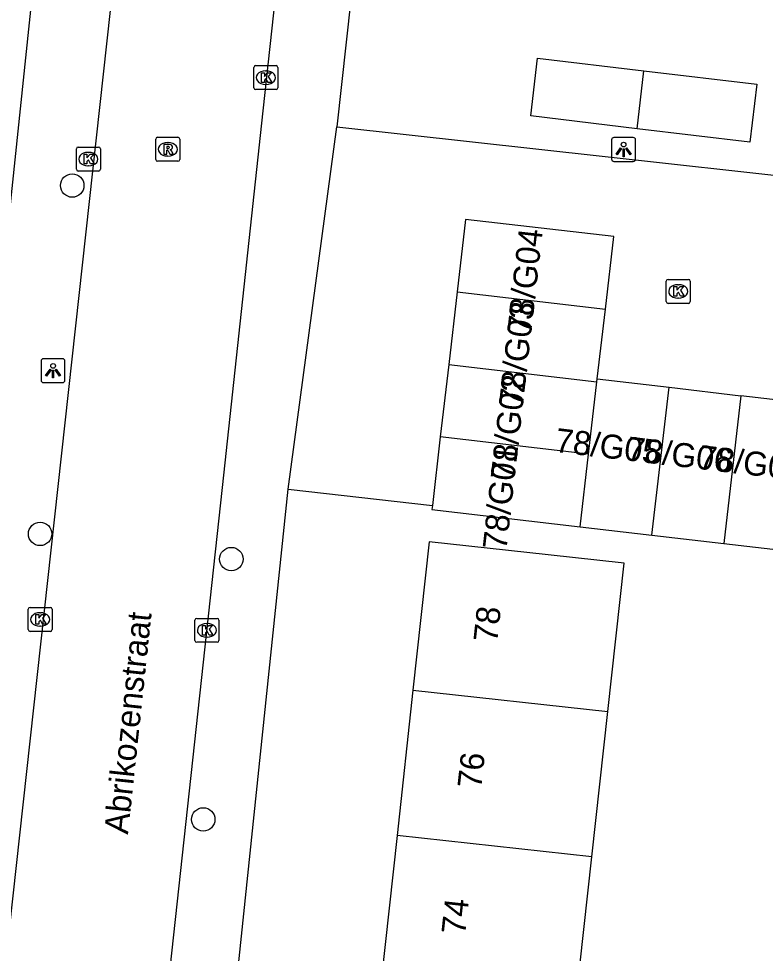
# Model space of a CAD drawing. Extents: x 162026 to 163499, y 387297 to 388169.
# Drawn here: x 162750.44 to 162781.61, y 388029.67 to 388068.68 of the extents above; entities that cross this region are included whole.
import ezdxf

# ---------------------------------------------------------------- set-up
doc = ezdxf.new("R2010")
doc.units = 0
for name, color, linetype in [('IMGEO_Boom', 7, 'Continuous'), ('IMGEO_Kolk', 7, 'Continuous'), ('IMGEO_Lichtpunt', 7, 'Continuous'), ('IMGEO_Openbare_ruimte_label', 7, 'Continuous'), ('IMGEO_Pand', 7, 'Continuous'), ('IMGEO_Pand_nummerreeks', 7, 'Continuous'), ('IMGEO_Rijbaan_lokaal_open', 7, 'Continuous'), ('IMGEO_Rioolput', 7, 'Continuous'), ('IMGEO_Voetpad_open', 7, 'Continuous')]:
    doc.layers.add(name, color=color, linetype=linetype)

msp = doc.modelspace()

# ---------------------------------------------------------------- linework, layer by layer
at = {"layer": 'IMGEO_Boom'}
for centre in [(162752.677, 388061.712), (162751.334, 388047.171), (162759.318, 388046.12), (162758.146, 388035.254)]:
    msp.add_circle(centre, 0.489, dxfattribs=at)
at = {"layer": 'IMGEO_Kolk'}
for p, q in [((162760.257, 388065.789), (162760.257, 388066.641)), ((162760.332, 388066.715), (162761.184, 388066.715)), ((162761.258, 388066.641), (162761.258, 388065.789)), ((162760.745, 388066.495), (162760.77, 388066.495)), ((162760.768, 388065.935), (162760.743, 388065.935)), ((162761.184, 388065.715), (162760.332, 388065.715)), ((162752.849, 388062.391), (162752.849, 388063.243)), ((162752.924, 388063.317), (162753.776, 388063.317)), ((162753.337, 388063.097), (162753.362, 388063.097)), ((162753.85, 388063.243), (162753.85, 388062.391)), ((162753.776, 388062.317), (162752.924, 388062.317)), ((162753.36, 388062.537), (162753.335, 388062.537)), ((162777.475, 388056.868), (162777.475, 388057.72)), ((162777.55, 388057.794), (162778.402, 388057.794)), ((162778.476, 388057.72), (162778.476, 388056.868)), ((162777.963, 388057.574), (162777.988, 388057.574)), ((162777.986, 388057.014), (162777.961, 388057.014)), ((162778.402, 388056.794), (162777.55, 388056.794)), ((162750.839, 388043.175), (162750.839, 388044.027)), ((162750.914, 388044.101), (162751.766, 388044.101)), ((162751.84, 388044.027), (162751.84, 388043.175)), ((162751.327, 388043.881), (162751.352, 388043.881)), ((162757.8, 388042.721), (162757.8, 388043.573)), ((162757.875, 388043.647), (162758.727, 388043.647)), ((162758.801, 388043.573), (162758.801, 388042.721)), ((162751.35, 388043.321), (162751.325, 388043.321)), ((162758.288, 388043.427), (162758.313, 388043.427)), ((162751.766, 388043.101), (162750.914, 388043.101)), ((162758.311, 388042.867), (162758.286, 388042.867)), ((162758.727, 388042.647), (162757.875, 388042.647))]:
    msp.add_line(p, q, dxfattribs=at)
for points in [[(162760.257, 388065.789), (162760.257, 388066.641)], [(162760.332, 388066.715), (162761.184, 388066.715)], [(162761.258, 388066.641), (162761.258, 388065.789)], [(162760.578, 388066.415), (162760.701, 388066.415), (162760.701, 388066.264), (162760.831, 388066.415), (162760.995, 388066.415), (162760.849, 388066.264), (162761.002, 388066.015), (162760.85, 388066.015), (162760.765, 388066.179), (162760.701, 388066.112), (162760.701, 388066.015), (162760.578, 388066.015), (162760.578, 388066.415)], [(162761.184, 388065.715), (162760.332, 388065.715)], [(162752.849, 388062.391), (162752.849, 388063.243)], [(162752.924, 388063.317), (162753.776, 388063.317)], [(162753.85, 388063.243), (162753.85, 388062.391)], [(162753.17, 388063.017), (162753.293, 388063.017), (162753.293, 388062.866), (162753.423, 388063.017), (162753.587, 388063.017), (162753.441, 388062.866), (162753.594, 388062.617), (162753.442, 388062.617), (162753.357, 388062.781), (162753.293, 388062.714), (162753.293, 388062.617), (162753.17, 388062.617), (162753.17, 388063.017)], [(162753.776, 388062.317), (162752.924, 388062.317)], [(162777.475, 388056.868), (162777.475, 388057.72)], [(162777.55, 388057.794), (162778.402, 388057.794)], [(162778.476, 388057.72), (162778.476, 388056.868)], [(162777.796, 388057.494), (162777.919, 388057.494), (162777.919, 388057.343), (162778.049, 388057.494), (162778.213, 388057.494), (162778.067, 388057.343), (162778.22, 388057.094), (162778.068, 388057.094), (162777.983, 388057.258), (162777.919, 388057.191), (162777.919, 388057.094), (162777.796, 388057.094), (162777.796, 388057.494)], [(162778.402, 388056.794), (162777.55, 388056.794)], [(162750.839, 388043.175), (162750.839, 388044.027)], [(162750.914, 388044.101), (162751.766, 388044.101)], [(162751.84, 388044.027), (162751.84, 388043.175)], [(162751.16, 388043.801), (162751.283, 388043.801), (162751.283, 388043.65), (162751.413, 388043.801), (162751.577, 388043.801), (162751.431, 388043.65), (162751.584, 388043.401), (162751.432, 388043.401), (162751.347, 388043.565), (162751.283, 388043.498), (162751.283, 388043.401), (162751.16, 388043.401), (162751.16, 388043.801)], [(162757.8, 388042.721), (162757.8, 388043.573)], [(162757.875, 388043.647), (162758.727, 388043.647)], [(162758.801, 388043.573), (162758.801, 388042.721)], [(162758.121, 388043.347), (162758.244, 388043.347), (162758.244, 388043.196), (162758.374, 388043.347), (162758.538, 388043.347), (162758.392, 388043.196), (162758.545, 388042.947), (162758.393, 388042.947), (162758.308, 388043.111), (162758.244, 388043.044), (162758.244, 388042.947), (162758.121, 388042.947), (162758.121, 388043.347)], [(162751.766, 388043.101), (162750.914, 388043.101)], [(162758.727, 388042.647), (162757.875, 388042.647)]]:
    msp.add_lwpolyline(points, dxfattribs=at)
for centre, start, end in [((162760.334, 388066.639), 91.552, 178.448), ((162760.334, 388066.639), 91.552, 178.448), ((162761.182, 388066.639), 1.552, 88.448), ((162761.182, 388066.639), 1.552, 88.448), ((162760.334, 388065.791), 181.552, 268.448), ((162760.334, 388065.791), 181.552, 268.448), ((162761.182, 388065.791), 271.552, 358.448), ((162761.182, 388065.791), 271.552, 358.448), ((162752.926, 388063.241), 91.552, 178.448), ((162752.926, 388063.241), 91.552, 178.448), ((162753.774, 388063.241), 1.552, 88.448), ((162753.774, 388063.241), 1.552, 88.448), ((162752.926, 388062.393), 181.552, 268.448), ((162752.926, 388062.393), 181.552, 268.448), ((162753.774, 388062.393), 271.552, 358.448), ((162753.774, 388062.393), 271.552, 358.448), ((162777.552, 388057.718), 91.552, 178.448), ((162777.552, 388057.718), 91.552, 178.448), ((162778.4, 388057.718), 1.552, 88.448), ((162778.4, 388057.718), 1.552, 88.448), ((162777.552, 388056.87), 181.552, 268.448), ((162777.552, 388056.87), 181.552, 268.448), ((162778.4, 388056.87), 271.552, 358.448), ((162778.4, 388056.87), 271.552, 358.448), ((162750.916, 388044.025), 91.552, 178.448), ((162750.916, 388044.025), 91.552, 178.448), ((162751.764, 388044.025), 1.552, 88.448), ((162751.764, 388044.025), 1.552, 88.448), ((162757.877, 388043.571), 91.552, 178.448), ((162757.877, 388043.571), 91.552, 178.448), ((162758.725, 388043.571), 1.552, 88.448), ((162758.725, 388043.571), 1.552, 88.448), ((162750.916, 388043.177), 181.552, 268.448), ((162750.916, 388043.177), 181.552, 268.448), ((162751.764, 388043.177), 271.552, 358.448), ((162751.764, 388043.177), 271.552, 358.448), ((162757.877, 388042.723), 181.552, 268.448), ((162757.877, 388042.723), 181.552, 268.448), ((162758.725, 388042.723), 271.552, 358.448), ((162758.725, 388042.723), 271.552, 358.448)]:
    msp.add_arc(centre, 0.0765, start, end, dxfattribs=at)
for centre, major_axis, ratio, start_param, end_param in [((162760.744, 388066.215), (-0.387, 0.002), 0.722429, 4.712389, 7.853982), ((162760.769, 388066.215), (-0.39, 0.002), 0.717154, 1.570796, 4.712389), ((162753.336, 388062.817), (-0.387, 0.002), 0.722429, 4.712389, 7.853982), ((162753.361, 388062.817), (-0.39, 0.002), 0.717154, 1.570796, 4.712389), ((162777.962, 388057.294), (-0.387, 0.002), 0.722429, 4.712389, 7.853982), ((162777.987, 388057.294), (-0.39, 0.002), 0.717154, 1.570796, 4.712389), ((162751.326, 388043.601), (-0.387, 0.002), 0.722429, 4.712389, 7.853982), ((162751.351, 388043.601), (-0.39, 0.002), 0.717154, 1.570796, 4.712389), ((162758.287, 388043.147), (-0.387, 0.002), 0.722429, 4.712389, 7.853982), ((162758.312, 388043.147), (-0.39, 0.002), 0.717154, 1.570796, 4.712389)]:
    msp.add_ellipse(centre, major_axis=major_axis, ratio=ratio, start_param=start_param, end_param=end_param, dxfattribs=at)
at = {"layer": 'IMGEO_Lichtpunt'}
for p, q in [((162775.194, 388063.622), (162775.194, 388062.815)), ((162775.194, 388063.622), (162775.194, 388062.815)), ((162776.096, 388063.717), (162775.288, 388063.717)), ((162776.096, 388063.717), (162775.288, 388063.717)), ((162776.19, 388062.815), (162776.19, 388063.622)), ((162776.19, 388062.815), (162776.19, 388063.622)), ((162775.288, 388062.721), (162776.096, 388062.721)), ((162775.288, 388062.721), (162776.096, 388062.721)), ((162752.28, 388054.482), (162751.472, 388054.482)), ((162752.28, 388054.482), (162751.472, 388054.482)), ((162751.378, 388054.387), (162751.378, 388053.58)), ((162751.378, 388054.387), (162751.378, 388053.58)), ((162752.374, 388053.58), (162752.374, 388054.387)), ((162752.374, 388053.58), (162752.374, 388054.387)), ((162751.472, 388053.486), (162752.28, 388053.486)), ((162751.472, 388053.486), (162752.28, 388053.486))]:
    msp.add_line(p, q, dxfattribs=at)
for points in [[(162775.568, 388063.286), (162775.607, 388063.258), (162775.419, 388062.996), (162775.381, 388063.023), (162775.568, 388063.286)], [(162775.67, 388063.238), (162775.717, 388063.238), (162775.717, 388062.916), (162775.67, 388062.916), (162775.67, 388063.238)], [(162775.78, 388063.258), (162775.818, 388063.285), (162776.005, 388063.023), (162775.966, 388062.995), (162775.78, 388063.258)], [(162751.752, 388054.051), (162751.791, 388054.023), (162751.603, 388053.761), (162751.565, 388053.788), (162751.752, 388054.051)], [(162751.854, 388054.003), (162751.901, 388054.003), (162751.901, 388053.681), (162751.854, 388053.681), (162751.854, 388054.003)], [(162751.964, 388054.023), (162752.002, 388054.05), (162752.189, 388053.788), (162752.15, 388053.76), (162751.964, 388054.023)]]:
    msp.add_lwpolyline(points, dxfattribs=at)
for centre in [(162775.693, 388063.42), (162751.877, 388054.185)]:
    msp.add_circle(centre, 0.0994, dxfattribs=at)
for centre, start, end in [((162775.288, 388063.622), 90, 180), ((162775.288, 388063.622), 90, 180), ((162776.096, 388063.622), 0, 90), ((162776.096, 388063.622), 0, 90), ((162775.288, 388062.815), 180, 270), ((162775.288, 388062.815), 180, 270), ((162776.096, 388062.815), 270, 0), ((162776.096, 388062.815), 270, 360), ((162751.472, 388054.387), 90, 180), ((162751.472, 388054.387), 90, 180), ((162752.28, 388054.387), 0, 90), ((162752.28, 388054.387), 0, 90), ((162751.472, 388053.58), 180, 270), ((162751.472, 388053.58), 180, 270), ((162752.28, 388053.58), 270, 0), ((162752.28, 388053.58), 270, 360)]:
    msp.add_arc(centre, 0.0946, start, end, dxfattribs=at)
at = {"layer": 'IMGEO_Pand'}
for points in [[(162776.259, 388064.085), (162771.817, 388064.614), (162772.097, 388067.027), (162776.543, 388066.5)], [(162776.543, 388066.5), (162781.253, 388065.942), (162780.965, 388063.525), (162776.259, 388064.085)], [(162776.259, 388064.085), (162776.543, 388066.5)], [(162774.931, 388056.551), (162775.283, 388059.579), (162769.099, 388060.298), (162768.747, 388057.271)], [(162768.747, 388057.271), (162768.395, 388054.244)], [(162768.747, 388057.271), (162774.931, 388056.551)], [(162774.592, 388053.639), (162774.931, 388056.551)], [(162768.395, 388054.244), (162768.042, 388051.217)], [(162768.395, 388054.244), (162774.579, 388053.524)], [(162774.227, 388050.497), (162774.579, 388053.524)], [(162774.579, 388053.524), (162774.592, 388053.639)], [(162774.592, 388053.639), (162777.593, 388053.29)], [(162776.875, 388047.122), (162777.593, 388053.29)], [(162777.593, 388053.29), (162780.593, 388052.941)], [(162780.593, 388052.941), (162779.876, 388046.772)], [(162783.594, 388052.592), (162780.593, 388052.941)], [(162768.042, 388051.217), (162767.709, 388048.351)], [(162774.227, 388050.497), (162768.042, 388051.217)], [(162773.874, 388047.471), (162774.227, 388050.497)], [(162767.709, 388048.351), (162767.69, 388048.19), (162773.874, 388047.471)], [(162773.874, 388047.471), (162776.875, 388047.122)], [(162776.875, 388047.122), (162779.876, 388046.772)], [(162775.032, 388039.761), (162775.71, 388045.947), (162772.549, 388046.293), (162767.578, 388046.838), (162766.9, 388040.653)], [(162779.876, 388046.772), (162782.876, 388046.423)], [(162766.9, 388040.653), (162766.235, 388034.585)], [(162766.9, 388040.653), (162775.032, 388039.761)], [(162774.367, 388033.694), (162775.032, 388039.761)], [(162766.235, 388034.585), (162765.57, 388028.518)], [(162774.367, 388033.694), (162766.235, 388034.585)], [(162773.703, 388027.626), (162774.367, 388033.694)]]:
    msp.add_lwpolyline(points, dxfattribs=at)
at = {"layer": 'IMGEO_Rijbaan_lokaal_open'}
for points in [[(162749.994, 387995.743), (162750.856, 387996.632), (162751.635, 387997.594), (162752.325, 387998.622), (162752.921, 387999.708), (162753.06, 388000), (162753.529, 388001.145), (162753.894, 388002.327), (162754.152, 388003.537), (162754.244, 388004.18), (162756.048, 388022.376), (162758.948, 388049.11), (162760.653, 388064.827), (162762.333, 388080.317), (162762.967, 388086.234)], [(162720.319, 388001.136), (162730.638, 388000), (162740.794, 387998.882), (162741.325, 387998.868), (162741.855, 387998.902), (162742.38, 387998.982), (162742.895, 387999.11), (162743.398, 387999.283), (162743.882, 387999.5), (162744.346, 387999.759), (162744.704, 388000), (162745.12, 388000.331), (162745.504, 388000.697), (162745.855, 388001.097), (162746.168, 388001.526), (162746.442, 388001.982), (162746.673, 388002.46), (162746.862, 388002.957), (162747.005, 388003.468), (162747.102, 388003.991), (162747.13, 388004.231), (162755.001, 388075.613), (162755.811, 388082.952), (162756.053, 388085.148)], [(162761.692, 388049.037), (162763.721, 388064.158)], [(162763.721, 388064.158), (162794.43, 388060.767), (162794.317, 388059.477), (162795.864, 388059.267)], [(162761.692, 388049.037), (162767.709, 388048.351)]]:
    msp.add_lwpolyline(points, dxfattribs=at)
at = {"layer": 'IMGEO_Rioolput'}
for p, q in [((162756.163, 388062.798), (162756.163, 388063.65)), ((162756.238, 388063.724), (162757.09, 388063.724)), ((162756.651, 388063.504), (162756.676, 388063.504)), ((162757.164, 388063.65), (162757.164, 388062.798)), ((162757.09, 388062.724), (162756.238, 388062.724)), ((162756.674, 388062.944), (162756.649, 388062.944))]:
    msp.add_line(p, q, dxfattribs=at)
for points in [[(162756.163, 388062.798), (162756.163, 388063.65)], [(162756.238, 388063.724), (162757.09, 388063.724)], [(162757.164, 388063.65), (162757.164, 388062.798)], [(162756.752, 388063.422), (162756.5, 388063.424), (162756.5, 388063.024)], [(162756.5, 388063.024), (162756.624, 388063.024), (162756.624, 388063.186), (162756.635, 388063.186)], [(162756.678, 388063.343), (162756.624, 388063.343), (162756.624, 388063.262)], [(162756.624, 388063.262), (162756.676, 388063.262)], [(162756.682, 388063.157), (162756.753, 388063.024), (162756.893, 388063.024), (162756.828, 388063.15)], [(162757.09, 388062.724), (162756.238, 388062.724)]]:
    msp.add_lwpolyline(points, dxfattribs=at)
for centre, radius, start, end in [((162756.24, 388063.648), 0.0765, 91.552, 178.448), ((162756.24, 388063.648), 0.0765, 91.552, 178.448), ((162757.088, 388063.648), 0.0765, 1.552, 88.448), ((162757.088, 388063.648), 0.0765, 1.552, 88.448), ((162756.634, 388063.133), 0.0533, 26.0293, 88.6989), ((162756.66, 388063.451), 0.19, 274.7715, 282.9687), ((162756.684, 388063.247), 0.0964, 77.0061, 93.1865), ((162756.698, 388063.304), 0.0378, 276.6634, 79.6772), ((162756.751, 388063.312), 0.109, 350.3612, 89.416), ((162756.749, 388063.312), 0.112, 277.5842, 350.9817), ((162756.733, 388063.097), 0.108, 29.5134, 73.7905), ((162756.24, 388062.8), 0.0765, 181.552, 268.448), ((162756.24, 388062.8), 0.0765, 181.552, 268.448), ((162757.088, 388062.8), 0.0765, 271.552, 358.448), ((162757.088, 388062.8), 0.0765, 271.552, 358.448)]:
    msp.add_arc(centre, radius, start, end, dxfattribs=at)
for centre, major_axis, ratio, start_param, end_param in [((162756.65, 388063.224), (-0.387, 0.002), 0.722429, 4.712389, 7.853982), ((162756.675, 388063.224), (-0.39, 0.002), 0.717154, 1.570796, 4.712389)]:
    msp.add_ellipse(centre, major_axis=major_axis, ratio=ratio, start_param=start_param, end_param=end_param, dxfattribs=at)
at = {"layer": 'IMGEO_Voetpad_open'}
for points in [[(162765.719, 388084.894), (162765.269, 388078.182), (162763.721, 388064.158)], [(162751.548, 388074.904), (162744.093, 388003.73), (162744.055, 388003.541), (162744, 388003.357), (162743.93, 388003.178), (162743.843, 388003.006), (162743.742, 388002.843), (162743.626, 388002.689), (162743.497, 388002.547), (162743.356, 388002.416), (162743.204, 388002.299), (162743.042, 388002.195), (162742.871, 388002.107), (162742.693, 388002.034), (162742.509, 388001.977), (162742.321, 388001.937), (162742.13, 388001.914), (162741.938, 388001.908), (162741.746, 388001.92), (162741.556, 388001.948), (162739.988, 388002.143)], [(162756.434, 387998.722), (162756.568, 388000), (162761.692, 388049.037)]]:
    msp.add_lwpolyline(points, dxfattribs=at)

# ---------------------------------------------------------------- texts
at = {"layer": 'IMGEO_Openbare_ruimte_label'}
msp.add_text('Abrikozenstraat', height=1, rotation=83.913, dxfattribs=at).set_placement((162755.003, 388034.612))
at = {"layer": 'IMGEO_Pand_nummerreeks'}
for s, rotation, p in [('78/G04', 83.5065, (162771.827, 388055.492)), ('78/G03', 83.5065, (162771.48, 388052.449)), ('78/G02', 83.5065, (162771.133, 388049.4)), ('78/G05', 353.2505, (162772.799, 388050.598)), ('78/G06', 353.2505, (162775.795, 388050.243)), ('78/G01', 83.5065, (162770.8, 388046.473)), ('78/G07', 353.2505, (162778.791, 388049.889)), ('78', 83.7432, (162770.414, 388042.613)), ('76', 83.7432, (162769.746, 388036.513)), ('74', 83.7432, (162769.077, 388030.416))]:
    msp.add_text(s, height=1, rotation=rotation, dxfattribs=at).set_placement(p)

doc.saveas('drawing.dxf')
